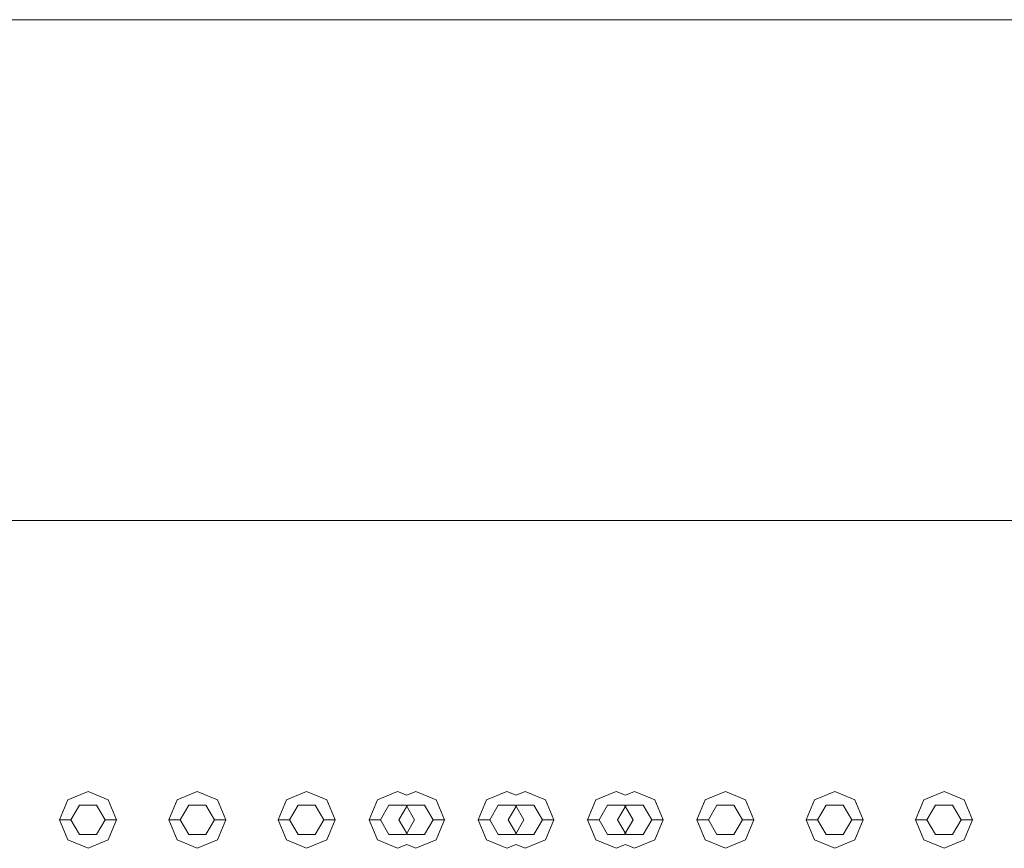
# Model space of a CAD drawing. Header units: millimetres. Extents: x 2 to 902, y -447 to 199.
# Tile 725 of 1056: x 21.92 to 22.785, y 174.143 to 174.871. Entities that reach past the tile are written whole.
import ezdxf

# ---------------------------------------------------------------- set-up
doc = ezdxf.new("R2010")
doc.units = ezdxf.units.MM
doc.header["$MEASUREMENT"] = 0
doc.layers.add('IFC-Elemento construtivo genérico-Contorno', color=253, linetype='Continuous', lineweight=5)
doc.layers.add('IFC-Laje-Contorno', color=134, linetype='Continuous', lineweight=5)

msp = doc.modelspace()

# ---------------------------------------------------------------- linework, layer by layer
at = {"layer": 'IFC-Elemento construtivo genérico-Contorno', "color": 7, "lineweight": 5}
for p, q in [((21.96275, 174.18588), (21.98042, 174.19321)), ((21.96275, 174.18588), (21.98042, 174.19321)), ((21.98042, 174.19321), (21.9981, 174.18588)), ((21.98042, 174.19321), (21.9981, 174.18588)), ((22.05874, 174.18588), (22.07642, 174.19321)), ((22.05874, 174.18588), (22.07642, 174.19321)), ((22.07642, 174.19321), (22.0941, 174.18588)), ((22.07642, 174.19321), (22.0941, 174.18588)), ((22.15475, 174.18588), (22.17242, 174.19321)), ((22.15475, 174.18588), (22.17242, 174.19321)), ((22.17242, 174.19321), (22.1901, 174.18588)), ((22.17242, 174.19321), (22.1901, 174.18588)), ((22.23451, 174.18588), (22.25218, 174.19321)), ((22.23451, 174.18588), (22.25218, 174.19321)), ((22.25218, 174.19321), (22.2603, 174.18985)), ((22.25218, 174.19321), (22.2603, 174.18984)), ((22.2603, 174.18985), (22.26842, 174.19321)), ((22.2603, 174.18984), (22.26842, 174.19321)), ((22.26842, 174.19321), (22.2861, 174.18588)), ((22.26842, 174.19321), (22.2861, 174.18588)), ((22.33051, 174.18588), (22.34819, 174.19321)), ((22.33051, 174.18588), (22.34819, 174.19321)), ((22.34819, 174.19321), (22.3563, 174.18985)), ((22.34819, 174.19321), (22.3563, 174.18984)), ((22.3563, 174.18985), (22.36442, 174.19321)), ((22.3563, 174.18984), (22.36442, 174.19321)), ((22.36442, 174.19321), (22.3821, 174.18588)), ((22.36442, 174.19321), (22.3821, 174.18588)), ((22.42651, 174.18588), (22.44418, 174.19321)), ((22.42651, 174.18588), (22.44418, 174.19321)), ((22.44418, 174.19321), (22.4523, 174.18985)), ((22.44418, 174.19321), (22.4523, 174.18984)), ((22.4523, 174.18985), (22.46042, 174.19321)), ((22.4523, 174.18984), (22.46042, 174.19321)), ((22.46042, 174.19321), (22.4781, 174.18588)), ((22.46042, 174.19321), (22.4781, 174.18588)), ((22.52251, 174.18588), (22.54018, 174.19321)), ((22.52251, 174.18588), (22.54018, 174.19321)), ((22.54018, 174.19321), (22.55786, 174.18588)), ((22.54018, 174.19321), (22.55786, 174.18588)), ((22.61851, 174.18588), (22.63618, 174.19321)), ((22.61851, 174.18588), (22.63618, 174.19321)), ((22.63618, 174.19321), (22.65386, 174.18588)), ((22.63618, 174.19321), (22.65386, 174.18588)), ((22.71451, 174.18588), (22.73218, 174.19321)), ((22.71451, 174.18588), (22.73218, 174.19321)), ((22.73218, 174.19321), (22.74986, 174.18588)), ((22.73218, 174.19321), (22.74986, 174.18588)), ((21.95542, 174.16821), (21.96275, 174.18588)), ((21.95542, 174.16821), (21.96275, 174.18588)), ((21.96542, 174.16821), (21.97292, 174.1812)), ((21.96542, 174.16821), (21.97292, 174.1812)), ((21.97292, 174.1812), (21.98792, 174.1812)), ((21.97292, 174.1812), (21.98792, 174.1812)), ((21.98792, 174.1812), (21.99542, 174.16821)), ((21.98792, 174.1812), (21.99542, 174.16821)), ((21.9981, 174.18588), (22.00542, 174.16821)), ((21.9981, 174.18588), (22.00542, 174.16821)), ((22.05142, 174.16821), (22.05874, 174.18588)), ((22.05142, 174.16821), (22.05874, 174.18588)), ((22.06142, 174.16821), (22.06892, 174.1812)), ((22.06142, 174.16821), (22.06892, 174.1812)), ((22.06892, 174.1812), (22.08392, 174.1812)), ((22.06892, 174.1812), (22.08392, 174.1812)), ((22.08392, 174.1812), (22.09142, 174.16821)), ((22.08392, 174.1812), (22.09142, 174.16821)), ((22.0941, 174.18588), (22.10142, 174.16821)), ((22.0941, 174.18588), (22.10142, 174.16821)), ((22.14742, 174.16821), (22.15475, 174.18588)), ((22.14742, 174.16821), (22.15475, 174.18588)), ((22.15742, 174.16821), (22.16492, 174.1812)), ((22.15742, 174.16821), (22.16492, 174.1812)), ((22.16492, 174.1812), (22.17992, 174.1812)), ((22.16492, 174.1812), (22.17992, 174.1812)), ((22.17992, 174.1812), (22.18742, 174.16821)), ((22.17992, 174.1812), (22.18742, 174.16821)), ((22.1901, 174.18588), (22.19742, 174.16821)), ((22.1901, 174.18588), (22.19742, 174.16821)), ((22.22718, 174.16821), (22.23451, 174.18588)), ((22.22718, 174.16821), (22.23451, 174.18588)), ((22.23718, 174.16821), (22.24468, 174.1812)), ((22.23718, 174.16821), (22.24468, 174.1812)), ((22.24468, 174.1812), (22.25968, 174.1812)), ((22.24468, 174.1812), (22.25968, 174.1812)), ((22.25342, 174.16821), (22.26092, 174.1812)), ((22.25342, 174.16821), (22.26092, 174.1812)), ((22.25968, 174.1812), (22.26718, 174.16821)), ((22.25968, 174.1812), (22.26718, 174.16821)), ((22.26092, 174.1812), (22.27592, 174.1812)), ((22.26092, 174.1812), (22.27592, 174.1812)), ((22.27592, 174.1812), (22.28342, 174.16821)), ((22.27592, 174.1812), (22.28342, 174.16821)), ((22.2861, 174.18588), (22.29342, 174.16821)), ((22.2861, 174.18588), (22.29342, 174.16821)), ((22.32319, 174.16821), (22.33051, 174.18588)), ((22.32319, 174.16821), (22.33051, 174.18588)), ((22.33319, 174.16821), (22.34069, 174.1812)), ((22.33319, 174.16821), (22.34069, 174.1812)), ((22.34069, 174.1812), (22.35569, 174.1812)), ((22.34069, 174.1812), (22.35569, 174.1812)), ((22.34942, 174.16821), (22.35692, 174.1812)), ((22.34942, 174.16821), (22.35692, 174.1812)), ((22.35569, 174.1812), (22.36319, 174.16821)), ((22.35569, 174.1812), (22.36319, 174.16821)), ((22.35692, 174.1812), (22.37192, 174.1812)), ((22.35692, 174.1812), (22.37192, 174.1812)), ((22.37192, 174.1812), (22.37942, 174.16821)), ((22.37192, 174.1812), (22.37942, 174.16821)), ((22.3821, 174.18588), (22.38942, 174.16821)), ((22.3821, 174.18588), (22.38942, 174.16821)), ((22.41918, 174.16821), (22.42651, 174.18588)), ((22.41918, 174.16821), (22.42651, 174.18588)), ((22.42918, 174.16821), (22.43668, 174.1812)), ((22.42918, 174.16821), (22.43668, 174.1812)), ((22.43668, 174.1812), (22.45168, 174.1812)), ((22.43668, 174.1812), (22.45168, 174.1812)), ((22.44542, 174.16821), (22.45292, 174.1812)), ((22.44542, 174.16821), (22.45292, 174.1812)), ((22.45168, 174.1812), (22.45918, 174.16821)), ((22.45168, 174.1812), (22.45918, 174.16821)), ((22.45292, 174.1812), (22.46792, 174.1812)), ((22.45292, 174.1812), (22.46792, 174.1812)), ((22.46792, 174.1812), (22.47542, 174.16821)), ((22.46792, 174.1812), (22.47542, 174.16821)), ((22.4781, 174.18588), (22.48542, 174.16821)), ((22.4781, 174.18588), (22.48542, 174.16821)), ((22.51518, 174.16821), (22.52251, 174.18588)), ((22.51518, 174.16821), (22.52251, 174.18588)), ((22.52518, 174.16821), (22.53268, 174.1812)), ((22.52518, 174.16821), (22.53268, 174.1812)), ((22.53268, 174.1812), (22.54768, 174.1812)), ((22.53268, 174.1812), (22.54768, 174.1812)), ((22.54768, 174.1812), (22.55518, 174.16821)), ((22.54768, 174.1812), (22.55518, 174.16821)), ((22.55786, 174.18588), (22.56518, 174.16821)), ((22.55786, 174.18588), (22.56518, 174.16821)), ((22.61118, 174.16821), (22.61851, 174.18588)), ((22.61118, 174.16821), (22.61851, 174.18588)), ((22.62118, 174.16821), (22.62868, 174.1812)), ((22.62118, 174.16821), (22.62868, 174.1812)), ((22.62868, 174.1812), (22.64368, 174.1812)), ((22.62868, 174.1812), (22.64368, 174.1812)), ((22.64368, 174.1812), (22.65118, 174.16821)), ((22.64368, 174.1812), (22.65118, 174.16821)), ((22.65386, 174.18588), (22.66118, 174.16821)), ((22.65386, 174.18588), (22.66118, 174.16821)), ((22.70718, 174.16821), (22.71451, 174.18588)), ((22.70718, 174.16821), (22.71451, 174.18588)), ((22.71718, 174.16821), (22.72468, 174.1812)), ((22.71718, 174.16821), (22.72468, 174.1812)), ((22.72468, 174.1812), (22.73968, 174.1812)), ((22.72468, 174.1812), (22.73968, 174.1812)), ((22.73968, 174.1812), (22.74718, 174.16821)), ((22.73968, 174.1812), (22.74718, 174.16821)), ((22.74986, 174.18588), (22.75718, 174.16821)), ((22.74986, 174.18588), (22.75718, 174.16821)), ((21.95542, 174.16821), (21.96542, 174.16821)), ((21.95542, 174.16821), (21.96275, 174.15053)), ((21.95542, 174.16821), (21.96542, 174.16821)), ((21.95542, 174.16821), (21.96275, 174.15053)), ((21.96542, 174.16821), (21.97292, 174.15522)), ((21.96542, 174.16821), (21.97292, 174.15522)), ((21.98792, 174.15522), (21.99542, 174.16821)), ((21.98792, 174.15522), (21.99542, 174.16821)), ((21.99542, 174.16821), (22.00542, 174.16821)), ((21.99542, 174.16821), (22.00542, 174.16821)), ((21.9981, 174.15053), (22.00542, 174.16821)), ((21.9981, 174.15053), (22.00542, 174.16821)), ((22.05142, 174.16821), (22.06142, 174.16821)), ((22.05142, 174.16821), (22.05874, 174.15053)), ((22.05142, 174.16821), (22.06142, 174.16821)), ((22.05142, 174.16821), (22.05874, 174.15053)), ((22.06142, 174.16821), (22.06892, 174.15522)), ((22.06142, 174.16821), (22.06892, 174.15522)), ((22.08392, 174.15522), (22.09142, 174.16821)), ((22.08392, 174.15522), (22.09142, 174.16821)), ((22.09142, 174.16821), (22.10142, 174.16821)), ((22.09142, 174.16821), (22.10142, 174.16821)), ((22.0941, 174.15053), (22.10142, 174.16821)), ((22.0941, 174.15053), (22.10142, 174.16821)), ((22.14742, 174.16821), (22.15742, 174.16821)), ((22.14742, 174.16821), (22.15475, 174.15053)), ((22.14742, 174.16821), (22.15742, 174.16821)), ((22.14742, 174.16821), (22.15475, 174.15053)), ((22.15742, 174.16821), (22.16492, 174.15522)), ((22.15742, 174.16821), (22.16492, 174.15522)), ((22.17992, 174.15522), (22.18742, 174.16821)), ((22.17992, 174.15522), (22.18742, 174.16821)), ((22.18742, 174.16821), (22.19742, 174.16821)), ((22.18742, 174.16821), (22.19742, 174.16821)), ((22.1901, 174.15053), (22.19742, 174.16821)), ((22.1901, 174.15053), (22.19742, 174.16821)), ((22.22718, 174.16821), (22.23718, 174.16821)), ((22.22718, 174.16821), (22.23451, 174.15053)), ((22.22718, 174.16821), (22.23718, 174.16821)), ((22.22718, 174.16821), (22.23451, 174.15053)), ((22.23718, 174.16821), (22.24468, 174.15522)), ((22.23718, 174.16821), (22.24468, 174.15522)), ((22.25342, 174.16821), (22.26092, 174.15522)), ((22.25342, 174.16821), (22.26092, 174.15522)), ((22.25968, 174.15522), (22.26718, 174.16821)), ((22.25968, 174.15522), (22.26718, 174.16821)), ((22.27592, 174.15522), (22.28342, 174.16821)), ((22.27592, 174.15522), (22.28342, 174.16821)), ((22.28342, 174.16821), (22.29342, 174.16821)), ((22.28342, 174.16821), (22.29342, 174.16821)), ((22.2861, 174.15053), (22.29342, 174.16821)), ((22.2861, 174.15053), (22.29342, 174.16821)), ((22.32319, 174.16821), (22.33319, 174.16821)), ((22.32319, 174.16821), (22.33051, 174.15053)), ((22.32319, 174.16821), (22.33319, 174.16821)), ((22.32319, 174.16821), (22.33051, 174.15053)), ((22.33319, 174.16821), (22.34069, 174.15522)), ((22.33319, 174.16821), (22.34069, 174.15522)), ((22.34942, 174.16821), (22.35692, 174.15522)), ((22.34942, 174.16821), (22.35692, 174.15522)), ((22.35569, 174.15522), (22.36319, 174.16821)), ((22.35569, 174.15522), (22.36319, 174.16821)), ((22.37192, 174.15522), (22.37942, 174.16821)), ((22.37192, 174.15522), (22.37942, 174.16821)), ((22.37942, 174.16821), (22.38942, 174.16821)), ((22.37942, 174.16821), (22.38942, 174.16821)), ((22.3821, 174.15053), (22.38942, 174.16821)), ((22.3821, 174.15053), (22.38942, 174.16821)), ((22.41918, 174.16821), (22.42918, 174.16821)), ((22.41918, 174.16821), (22.42651, 174.15053)), ((22.41918, 174.16821), (22.42918, 174.16821)), ((22.41918, 174.16821), (22.42651, 174.15053)), ((22.42918, 174.16821), (22.43668, 174.15522)), ((22.42918, 174.16821), (22.43668, 174.15522)), ((22.44542, 174.16821), (22.45292, 174.15522)), ((22.44542, 174.16821), (22.45292, 174.15522)), ((22.45168, 174.15522), (22.45918, 174.16821)), ((22.45168, 174.15522), (22.45918, 174.16821)), ((22.46792, 174.15522), (22.47542, 174.16821)), ((22.46792, 174.15522), (22.47542, 174.16821)), ((22.47542, 174.16821), (22.48542, 174.16821)), ((22.47542, 174.16821), (22.48542, 174.16821)), ((22.4781, 174.15053), (22.48542, 174.16821)), ((22.4781, 174.15053), (22.48542, 174.16821)), ((22.51518, 174.16821), (22.52518, 174.16821)), ((22.51518, 174.16821), (22.52251, 174.15053)), ((22.51518, 174.16821), (22.52518, 174.16821)), ((22.51518, 174.16821), (22.52251, 174.15053)), ((22.52518, 174.16821), (22.53268, 174.15522)), ((22.52518, 174.16821), (22.53268, 174.15522)), ((22.54768, 174.15522), (22.55518, 174.16821)), ((22.54768, 174.15522), (22.55518, 174.16821)), ((22.55518, 174.16821), (22.56518, 174.16821)), ((22.55518, 174.16821), (22.56518, 174.16821)), ((22.55786, 174.15053), (22.56518, 174.16821)), ((22.55786, 174.15053), (22.56518, 174.16821)), ((22.61118, 174.16821), (22.62118, 174.16821)), ((22.61118, 174.16821), (22.61851, 174.15053)), ((22.61118, 174.16821), (22.62118, 174.16821)), ((22.61118, 174.16821), (22.61851, 174.15053)), ((22.62118, 174.16821), (22.62868, 174.15522)), ((22.62118, 174.16821), (22.62868, 174.15522)), ((22.64368, 174.15522), (22.65118, 174.16821)), ((22.64368, 174.15522), (22.65118, 174.16821)), ((22.65118, 174.16821), (22.66118, 174.16821)), ((22.65118, 174.16821), (22.66118, 174.16821)), ((22.65386, 174.15053), (22.66118, 174.16821)), ((22.65386, 174.15053), (22.66118, 174.16821)), ((22.70718, 174.16821), (22.71718, 174.16821)), ((22.70718, 174.16821), (22.71451, 174.15053)), ((22.70718, 174.16821), (22.71718, 174.16821)), ((22.70718, 174.16821), (22.71451, 174.15053)), ((22.71718, 174.16821), (22.72468, 174.15522)), ((22.71718, 174.16821), (22.72468, 174.15522)), ((22.73968, 174.15522), (22.74718, 174.16821)), ((22.73968, 174.15522), (22.74718, 174.16821)), ((22.74718, 174.16821), (22.75718, 174.16821)), ((22.74718, 174.16821), (22.75718, 174.16821)), ((22.74986, 174.15053), (22.75718, 174.16821)), ((22.74986, 174.15053), (22.75718, 174.16821)), ((21.97292, 174.15522), (21.98792, 174.15522)), ((21.97292, 174.15522), (21.98792, 174.15522)), ((22.06892, 174.15522), (22.08392, 174.15522)), ((22.06892, 174.15522), (22.08392, 174.15522)), ((22.16492, 174.15522), (22.17992, 174.15522)), ((22.16492, 174.15522), (22.17992, 174.15522)), ((22.24468, 174.15522), (22.25968, 174.15522)), ((22.24468, 174.15522), (22.25968, 174.15522)), ((22.26092, 174.15522), (22.27592, 174.15522)), ((22.26092, 174.15522), (22.27592, 174.15522)), ((22.34069, 174.15522), (22.35569, 174.15522)), ((22.34069, 174.15522), (22.35569, 174.15522)), ((22.35692, 174.15522), (22.37192, 174.15522)), ((22.35692, 174.15522), (22.37192, 174.15522)), ((22.43668, 174.15522), (22.45168, 174.15522)), ((22.43668, 174.15522), (22.45168, 174.15522)), ((22.45292, 174.15522), (22.46792, 174.15522)), ((22.45292, 174.15522), (22.46792, 174.15522)), ((22.53268, 174.15522), (22.54768, 174.15522)), ((22.53268, 174.15522), (22.54768, 174.15522)), ((22.62868, 174.15522), (22.64368, 174.15522)), ((22.62868, 174.15522), (22.64368, 174.15522)), ((22.72468, 174.15522), (22.73968, 174.15522)), ((22.72468, 174.15522), (22.73968, 174.15522)), ((21.96275, 174.15053), (21.98042, 174.14321)), ((21.96275, 174.15053), (21.98042, 174.14321)), ((21.98042, 174.14321), (21.9981, 174.15053)), ((21.98042, 174.14321), (21.9981, 174.15053)), ((22.05874, 174.15053), (22.07642, 174.14321)), ((22.05874, 174.15053), (22.07642, 174.14321)), ((22.07642, 174.14321), (22.0941, 174.15053)), ((22.07642, 174.14321), (22.0941, 174.15053)), ((22.15475, 174.15053), (22.17242, 174.14321)), ((22.15475, 174.15053), (22.17242, 174.14321)), ((22.17242, 174.14321), (22.1901, 174.15053)), ((22.17242, 174.14321), (22.1901, 174.15053)), ((22.23451, 174.15053), (22.25218, 174.14321)), ((22.23451, 174.15053), (22.25218, 174.14321)), ((22.25218, 174.14321), (22.2603, 174.14657)), ((22.25218, 174.14321), (22.2603, 174.14657)), ((22.2603, 174.14657), (22.26842, 174.14321)), ((22.2603, 174.14657), (22.26842, 174.14321)), ((22.26842, 174.14321), (22.2861, 174.15053)), ((22.26842, 174.14321), (22.2861, 174.15053)), ((22.33051, 174.15053), (22.34819, 174.14321)), ((22.33051, 174.15053), (22.34819, 174.14321)), ((22.34819, 174.14321), (22.3563, 174.14657)), ((22.34819, 174.14321), (22.3563, 174.14657)), ((22.3563, 174.14657), (22.36442, 174.14321)), ((22.3563, 174.14657), (22.36442, 174.14321)), ((22.36442, 174.14321), (22.3821, 174.15053)), ((22.36442, 174.14321), (22.3821, 174.15053)), ((22.42651, 174.15053), (22.44418, 174.14321)), ((22.42651, 174.15053), (22.44418, 174.14321)), ((22.44418, 174.14321), (22.4523, 174.14657)), ((22.44418, 174.14321), (22.4523, 174.14657)), ((22.4523, 174.14657), (22.46042, 174.14321)), ((22.4523, 174.14657), (22.46042, 174.14321)), ((22.46042, 174.14321), (22.4781, 174.15053)), ((22.46042, 174.14321), (22.4781, 174.15053)), ((22.52251, 174.15053), (22.54018, 174.14321)), ((22.52251, 174.15053), (22.54018, 174.14321)), ((22.54018, 174.14321), (22.55786, 174.15053)), ((22.54018, 174.14321), (22.55786, 174.15053)), ((22.61851, 174.15053), (22.63618, 174.14321)), ((22.61851, 174.15053), (22.63618, 174.14321)), ((22.63618, 174.14321), (22.65386, 174.15053)), ((22.63618, 174.14321), (22.65386, 174.15053)), ((22.71451, 174.15053), (22.73218, 174.14321)), ((22.71451, 174.15053), (22.73218, 174.14321)), ((22.73218, 174.14321), (22.74986, 174.15053)), ((22.73218, 174.14321), (22.74986, 174.15053))]:
    msp.add_line(p, q, dxfattribs=at)
at = {"layer": 'IFC-Laje-Contorno', "color": 7, "lineweight": 5}
for p, q in [((19.16771, 174.87143), (26.01771, 174.87143)), ((18.56771, 174.43142), (26.01771, 174.43142))]:
    msp.add_line(p, q, dxfattribs=at)

doc.saveas('drawing.dxf')
